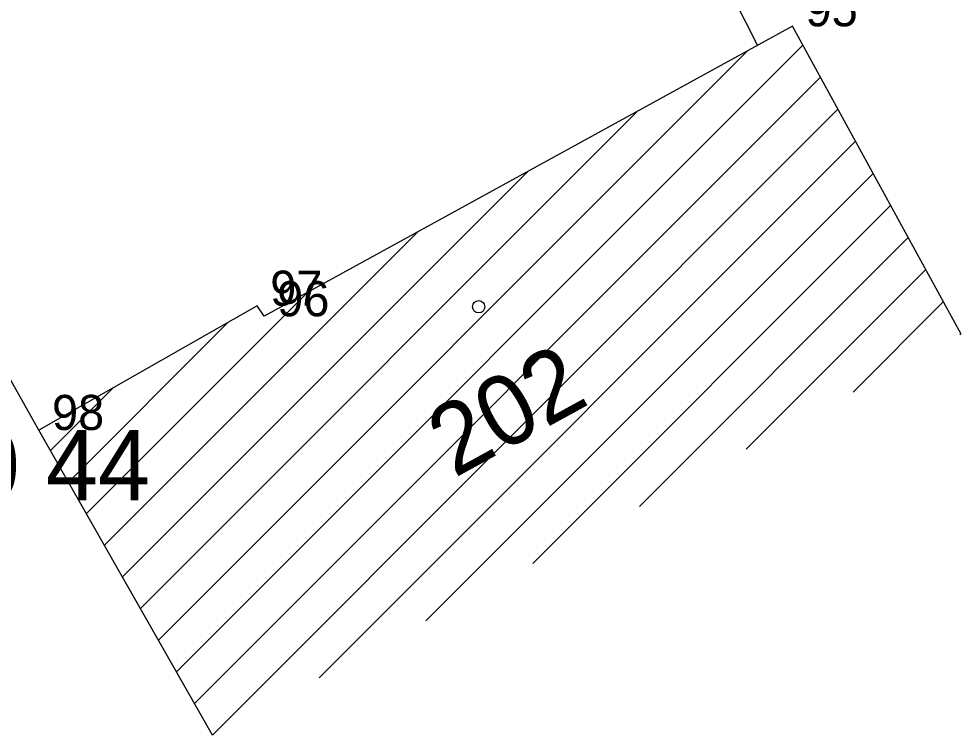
# Model space of a CAD drawing. Extents: x -559180 to -551373, y -1076947 to -1072071.
# Drawn here: x -554541.73 to -554528.3, y -1072827.65 to -1072817.44 of the extents above; entities that cross this region are included whole.
import ezdxf

# ---------------------------------------------------------------- set-up
doc = ezdxf.new("R2010")
doc.units = 0
for name, color, linetype in [('14_BUDOVY', 7, 'Continuous'), ('18_POLOHOPIS', 7, 'Continuous'), ('1_VODA_ZN', 7, 'Continuous'), ('32', 7, 'Continuous'), ('3_BODY', 7, 'Continuous'), ('47_ZN_STAV_OBJ$', 7, 'Continuous'), ('54_C_POPISNA', 7, 'Continuous'), ('6_VYSKY', 7, 'Continuous')]:
    doc.layers.add(name, color=color, linetype=linetype)

# ---------------------------------------------------------------- blocks, each defined once
blk = doc.blocks.new('POINT_DISPLAY')
blk.add_line((0, 0), (0, 0))
blk = doc.blocks.new('BZ')
at = {"layer": '47_ZN_STAV_OBJ$'}
blk.add_circle((0, 0), 0.0875, dxfattribs=at)

msp = doc.modelspace()

# ---------------------------------------------------------------- linework, layer by layer
at = {"layer": '14_BUDOVY'}
for p, q in [((-554530.7, -1072817.55), (-554538.23, -1072821.68)), ((-554528.296, -1072821.934), (-554530.7, -1072817.55)), ((-554538.33, -1072821.53), (-554541.44, -1072823.3)), ((-554538.23, -1072821.68), (-554538.33, -1072821.53)), ((-554538.967, -1072827.646), (-554541.44, -1072823.3))]:
    msp.add_line(p, q, dxfattribs=at)
at = {"layer": '18_POLOHOPIS'}
for p, q in [((-554537.07, -1072806.26), (-554531.197, -1072817.823)), ((-554541.44, -1072823.3), (-554547.71, -1072812.26))]:
    msp.add_line(p, q, dxfattribs=at)
at = {"layer": '32'}
for p, q in [((-554539.736, -1072826.294), (-554531.347, -1072817.905)), ((-554539.48, -1072826.745), (-554530.553, -1072817.818)), ((-554539.223, -1072827.195), (-554530.303, -1072818.275)), ((-554539.993, -1072825.843), (-554532.913, -1072818.764)), ((-554538.967, -1072827.646), (-554530.052, -1072818.731)), ((-554537.445, -1072826.832), (-554529.802, -1072819.188)), ((-554540.249, -1072825.393), (-554534.479, -1072819.623)), ((-554535.924, -1072826.017), (-554529.551, -1072819.645)), ((-554534.402, -1072825.203), (-554529.301, -1072820.101)), ((-554540.506, -1072824.942), (-554536.046, -1072820.482)), ((-554532.881, -1072824.388), (-554529.051, -1072820.558)), ((-554531.359, -1072823.574), (-554528.8, -1072821.015)), ((-554540.762, -1072824.491), (-554537.612, -1072821.341)), ((-554529.837, -1072822.759), (-554528.55, -1072821.471)), ((-554541.019, -1072824.041), (-554538.743, -1072821.765)), ((-554528.316, -1072821.945), (-554528.299, -1072821.928)), ((-554541.275, -1072823.59), (-554540.384, -1072822.699))]:
    msp.add_line(p, q, dxfattribs=at)

# ---------------------------------------------------------------- block references
at = {"layer": '1_VODA_ZN'}
for p in [(-554530.7, -1072817.55), (-554538.33, -1072821.53), (-554538.23, -1072821.68), (-554541.44, -1072823.3)]:
    msp.add_blockref('POINT_DISPLAY', p, dxfattribs=at)
at = {"layer": '32'}
msp.add_blockref('POINT_DISPLAY', (-554538.967, -1072827.646), dxfattribs=at)
at = {"layer": '47_ZN_STAV_OBJ$'}
msp.add_blockref('BZ', (-554535.173, -1072821.544), dxfattribs=at)

# ---------------------------------------------------------------- texts
at = {"layer": '3_BODY'}
for s, p in [(' 95', (-554530.7, -1072817.55)), (' 97', (-554538.33, -1072821.53)), (' 96', (-554538.23, -1072821.68)), (' 98', (-554541.44, -1072823.3))]:
    msp.add_text(s, height=0.5, dxfattribs=at).set_placement(p)
at = {"layer": '54_C_POPISNA'}
msp.add_text('202', height=1, rotation=28.7436, dxfattribs=at).set_placement((-554535.521, -1072823.989))
at = {"layer": '6_VYSKY'}
msp.add_text('430 44', height=1, dxfattribs=at).set_placement((-554543.945, -1072824.3))

doc.saveas('drawing.dxf')
